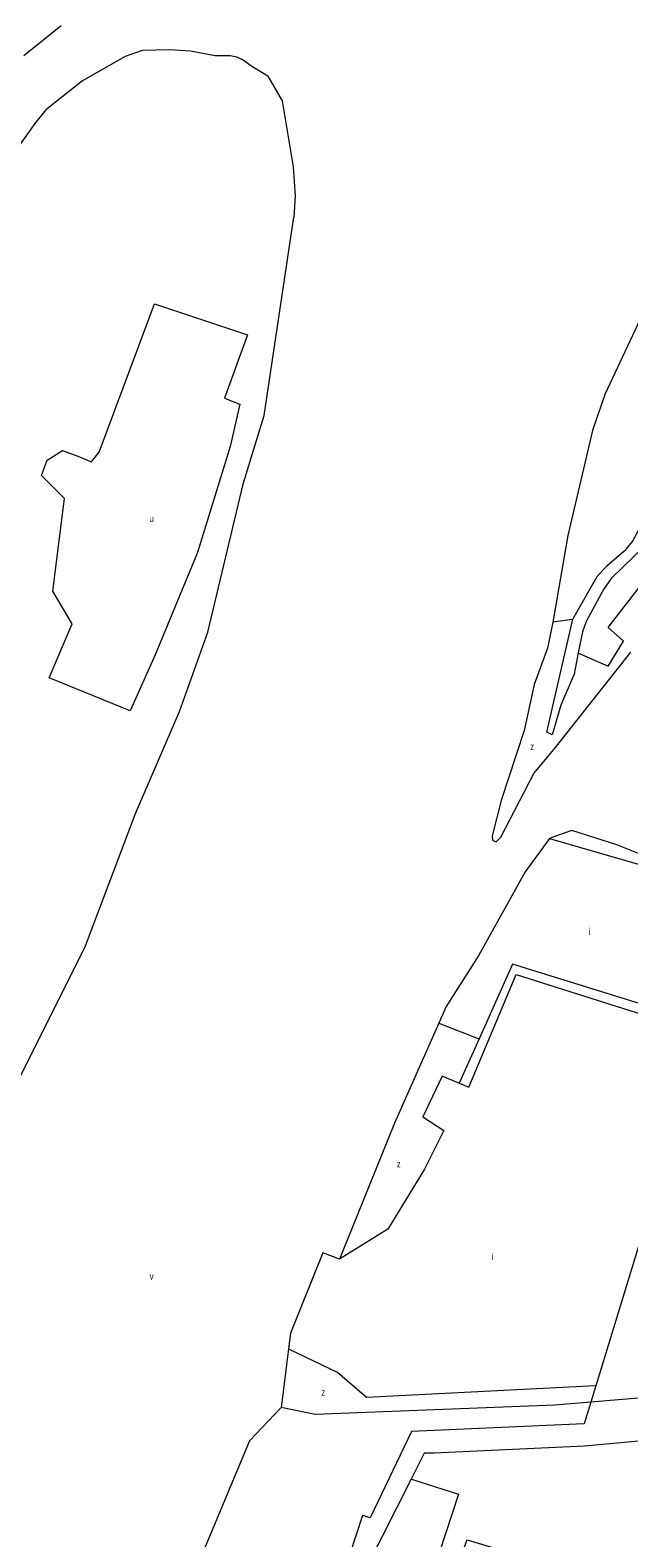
# Model space of a CAD drawing. Extents: x 639657 to 671642, y 222838 to 252123.
# Drawn here: x 650661 to 651529, y 244084 to 246271 of the extents above; entities that cross this region are included whole.
import ezdxf

# ---------------------------------------------------------------- set-up
doc = ezdxf.new("R2010")
doc.units = 0
doc.header["$LTSCALE"] = 4
for name, color, linetype, lineweight in [('1', 7, 'Continuous', 13), ('15', 7, 'Continuous', 13), ('21', 7, 'Continuous', 13), ('5', 7, 'Continuous', 13)]:
    doc.layers.add(name, color=color, linetype=linetype, lineweight=lineweight)
doc.layers.add('7', color=7, linetype='Continuous')

msp = doc.modelspace()

# ---------------------------------------------------------------- linework, layer by layer
at = {"layer": '1'}
for points in [[(651448.21, 245416.42), (651483.42, 245478.33), (651497.28, 245493.93), (651525.37, 245518.04), (651534.69, 245529.16), (651555.79, 245569.01), (651587.49, 245654.58), (651628.89, 245743.97), (651656.61, 245776.68), (651668.34, 245797.02), (651697.62, 245871.65), (651702.7, 245893.98), (651715.21, 245994.39), (651880.149, 246424.027)], [(651680.88, 245791.245), (651674.25, 245779.36), (651640.56, 245733.77), (651567.96, 245555.81), (651552.92, 245523.44), (651503.83, 245475.82), (651492.55, 245459.77), (651467.54, 245413.28), (651462.07, 245398.49), (651455.97, 245367.675)], [(651455.97, 245367.675), (651449.87, 245336.86), (651430.67, 245291.84), (651418.31, 245248.68), (651410.43, 245252.62), (651448.21, 245416.42)], [(651414.239, 245098.242), (651541.65, 245061.68), (651571.25, 245050.52), (651631.52, 245030.12), (651641.67, 245036.07), (651683.53, 245027.84), (651772.03, 244995.6), (651699.73, 244868.41), (651677.06, 244818.03), (651360.4, 244916.25), (651311.974, 244807.841), (651283.22, 244743.47)], [(651283.22, 244743.47), (651297.16, 244737.79), (651365.89, 244901.38), (651637.49, 244815.29), (651481.426, 244304.626), (651474.186, 244280.936)], [(651474.186, 244280.936), (651464.57, 244249.47), (651214.07, 244238.02), (651153.96, 244113.07), (651142.8, 244116.37), (651124.4, 244060.38), (651111.23, 244064.71), (651033.645, 243819.608)], [(651486.33, 243855.368), (651609.84, 243816.43), (651729.47, 244226.84), (651686.98, 244237.23), (651464.34, 244217.12)], [(651464.34, 244217.12), (651246.98, 244206.84), (651232.58, 244206.93), (651213.382, 244169.031)], [(651213.382, 244169.031), (651129.19, 244002.83), (651105.57, 243949.57), (651088.92, 243898.84), (651216.979, 243862.242), (651291.76, 243840.87)]]:
    msp.add_lwpolyline(points, dxfattribs=at)
at = {"layer": '15'}
msp.add_line((651421.71, 244276.57), (651074.12, 244263.06), dxfattribs=at)
msp.add_lwpolyline([(651720.54, 244301.43), (651474.186, 244280.936), (651421.71, 244276.57)], dxfattribs=at)
at = {"layer": '21'}
msp.add_lwpolyline([(650841.44, 245874.307), (650976.274, 245829.341), (650942.723, 245737.033), (650965.091, 245728.641), (650951.111, 245667.103), (650903.58, 245513.256), (650842.07, 245365.004), (650805.723, 245283.885), (650688.294, 245331.437), (650721.845, 245409.759), (650693.886, 245457.312), (650710.662, 245591.578), (650696.682, 245605.564), (650677.111, 245625.145), (650685.498, 245647.522), (650707.866, 245661.508), (650730.233, 245653.117), (650749.805, 245644.725), (650760.988, 245658.711)], close=True, dxfattribs=at)
for points in [[(651455.97, 245367.675), (651456.47, 245367.452), (651499.276, 245348.353), (651521.719, 245384.848), (651499.276, 245404.5), (651625.519, 245567.328), (651704.07, 245685.237), (651746.15, 245749.807)], [(651448.21, 245416.42), (651447.71, 245416.35), (651418.95, 245412.32)], [(651311.974, 244807.841), (651311.474, 244808.036), (651254.375, 244830.256), (651253.875, 244830.451)], [(651283.22, 244743.47), (651282.72, 244743.671), (651258.366, 244753.448), (651230.311, 244694.493), (651261.171, 244674.841), (651233.117, 244618.693), (651179.814, 244531.663), (651109.44, 244488.13)], [(651481.426, 244304.626), (651480.926, 244304.6), (651148.954, 244287.418), (651106.872, 244323.914), (651036.155, 244357.76), (651035.655, 244357.999)], [(651213.382, 244169.031), (651213.882, 244168.871), (651282.214, 244147.047), (651254.16, 244061.421), (651283.617, 244051.595), (651294.839, 244081.073), (651341.128, 244067.036), (651289.228, 243905.61), (651235.925, 243923.858), (651217.133, 243862.742), (651216.979, 243862.242)]]:
    msp.add_lwpolyline(points, dxfattribs=at)
at = {"layer": '5'}
for p, q in [((650705.87, 246277.38), (650651.71, 246233.74)), ((650798.65, 246233.16), (650736.54, 246197.49)), ((650823.36, 246241.53), (650798.65, 246233.16)), ((650862.45, 246242.57), (650823.36, 246241.53)), ((650893.38, 246240.6), (650862.45, 246242.57)), ((650929.25, 246234.11), (650893.38, 246240.6)), ((650941.28, 246234.09), (650929.25, 246234.11)), ((650950.95, 246233.87), (650941.28, 246234.09)), ((650960.61, 246232.14), (650950.95, 246233.87)), ((650969.63, 246227.39), (650960.61, 246232.14)), ((650981.01, 246219.63), (650969.63, 246227.39)), ((651005.55, 246204.36), (650981.01, 246219.63)), ((651005.55, 246204.36), (651026.25, 246168.43)), ((650736.54, 246197.49), (650683.67, 246155.56)), ((651026.25, 246168.43), (651042.54, 246073.07)), ((650667.76, 246135.56), (650641.31, 246098.99)), ((650683.67, 246155.56), (650667.76, 246135.56)), ((651042.54, 246073.07), (651045.42, 246030.33)), ((651045.42, 246030.33), (651043.11, 246000.04)), ((651000.4, 245712.09), (651043.11, 246000.04)), ((651567.3, 245898.11), (651494.32, 245742.5)), ((651494.32, 245742.5), (651476.79, 245690.15)), ((650970.18, 245614.67), (651000.4, 245712.09)), ((651476.79, 245690.15), (651441.02, 245537.95)), ((650918.82, 245397.68), (650970.18, 245614.67)), ((651441.02, 245537.95), (651418.95, 245412.32)), ((650877.27, 245282.78), (650918.82, 245397.68)), ((651418.95, 245412.32), (651411.19, 245374.74)), ((651411.19, 245374.74), (651391.95, 245321.98)), ((651422.76, 245230.61), (651532.4, 245368.77)), ((651391.95, 245321.98), (651377.56, 245255.21)), ((650813.69, 245134.49), (650877.27, 245282.78)), ((651377.56, 245255.21), (651344.25, 245153.73)), ((651391.57, 245192.76), (651422.76, 245230.61)), ((651343.49, 245100.2), (651391.57, 245192.76)), ((651344.25, 245153.73), (651331.03, 245102.22)), ((650741, 244942.94), (650813.69, 245134.49)), ((651511.68, 245089.21), (651446.43, 245110.04)), ((651331.03, 245102.22), (651331.43, 245096.2)), ((651331.43, 245096.2), (651337, 245093.79)), ((651337, 245093.79), (651343.49, 245100.2)), ((651414.239, 245098.242), (651378.86, 245050.3)), ((651580.35, 245061.57), (651511.68, 245089.21)), ((651378.86, 245050.3), (651311.89, 244929.05)), ((651311.89, 244929.05), (651264.57, 244854.54)), ((651189.57, 244685.61), (651109.44, 244488.13)), ((651085.21, 244497.32), (651038.48, 244380.88)), ((651109.44, 244488.13), (651085.21, 244497.32)), ((651025.17, 244273.06), (650978.98, 244224.69)), ((651074.12, 244263.06), (651025.17, 244273.06)), ((650978.98, 244224.69), (650859.95, 243939.86))]:
    msp.add_line(p, q, dxfattribs=at)
for points in [[(651446.43, 245110.04), (651424.501, 245102.304), (651422.039, 245101.436), (651414.239, 245098.242)], [(650639.13, 244738.38), (650647.985, 244756.162), (650653.92, 244768.079), (650741, 244942.94)], [(651264.57, 244854.54), (651253.875, 244830.451), (651189.57, 244685.61)], [(651038.48, 244380.88), (651035.655, 244357.999), (651025.17, 244273.06)]]:
    msp.add_lwpolyline(points, dxfattribs=at)

# ---------------------------------------------------------------- texts
at = {"layer": '7'}
for s, width, p in [('u', 0.7, (650834.256, 245557.773)), ('z', 0.8, (651386.368, 245226.88)), ('z', 0.8, (651192.877, 244621.572)), ('v', 0.85, (650834.169, 244458.453)), ('z', 0.8, (651083.466, 244290.298))]:
    msp.add_text(s, height=10, dxfattribs=dict(at, width=width)).set_placement(p)
for p in [(651470.615, 244958.461), (651330.343, 244486.817)]:
    msp.add_text('i', height=10, dxfattribs=at).set_placement(p)

doc.saveas('drawing.dxf')
